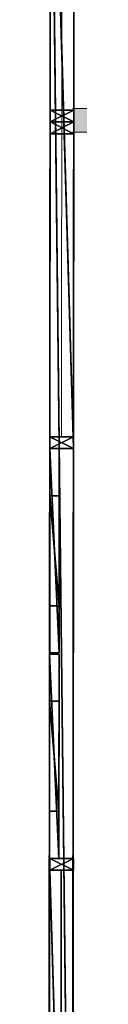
# Model space of a CAD drawing. Header units: inches. Extents: x 15 to 546804, y -66 to 267312.
# Tile 426 of 478: x 450164 to 450293, y 130566 to 134739. Entities that reach past the tile are written whole.
import ezdxf

# ---------------------------------------------------------------- set-up
doc = ezdxf.new("R2010")
doc.units = ezdxf.units.IN
doc.header["$MEASUREMENT"] = 0

msp = doc.modelspace()

# ---------------------------------------------------------------- hatches: boundary and pattern name
at = {"lineweight": 20}
h = msp.add_hatch(color=7, dxfattribs=at)
h.dxf.hatch_style = 1
h.paths.add_polyline_path([(450269.7, 134263.2), (451715.1, 134263.2), (451715.1, 134363.2), (450269.7, 134363.2)])

# ---------------------------------------------------------------- linework, layer by layer
at = {"color": 7}
for p, q in [((450164.3, 127855.7, 3000), (450171.3, 136255.7, 3000)), ((450171.3, 136255.7, 300), (450168.6, 132921.8, 300)), ((450264.3, 127855.6, 3000), (450271.3, 136255.6, 3000)), ((450271.3, 136255.6, 300), (450268.6, 132921.8, 300)), ((450164.4, 127905.7, 2950), (450171.3, 136205.7, 2950)), ((450171.3, 136205.7, 350), (450168.6, 132921.8, 350)), ((450264.4, 127905.6, 2950), (450271.3, 136205.6, 2950)), ((450271.3, 136205.6, 350), (450268.6, 132921.8, 350)), ((450170.5, 134305.8, 350), (450170.5, 134355.8, 350)), ((450170.5, 134355.8, 2944.7), (450270.5, 134355.8, 2944.7)), ((450170.5, 134305.8, 2944.7), (450170.5, 134355.8, 2944.7)), ((450170.5, 134355.8, 350), (450170.5, 134355.8, 2944.7)), ((450170.5, 134355.8, 350), (450270.5, 134355.8, 350)), ((450270.5, 134355.8, 2944.7), (450270.5, 134305.8, 2944.7)), ((450270.5, 134355.8, 350), (450270.5, 134355.8, 2944.7)), ((450270.5, 134355.8, 350), (450270.5, 134305.8, 350)), ((450170.5, 134305.8, 350), (450170.5, 134305.8, 2944.7)), ((450270.5, 134305.8, 350), (450170.5, 134305.8, 350)), ((450270.5, 134305.8, 2944.7), (450170.5, 134305.8, 2944.7)), ((450170.5, 134255.8, 350), (450170.5, 134305.8, 350)), ((450170.5, 134305.8, 2944.7), (450270.5, 134305.8, 2944.7)), ((450170.5, 134255.8, 2944.7), (450170.5, 134305.8, 2944.7)), ((450170.5, 134305.8, 350), (450170.5, 134305.8, 2944.7)), ((450170.5, 134305.8, 350), (450270.5, 134305.8, 350)), ((450270.5, 134305.8, 350), (450270.5, 134305.8, 2944.7)), ((450270.5, 134305.8, 2944.7), (450270.5, 134255.8, 2944.7)), ((450270.5, 134305.8, 350), (450270.5, 134305.8, 2944.7)), ((450270.5, 134305.8, 350), (450270.5, 134255.8, 350)), ((450170.5, 134255.8, 350), (450170.5, 134255.8, 2944.7)), ((450270.5, 134255.8, 350), (450170.5, 134255.8, 350)), ((450270.5, 134255.8, 2944.7), (450170.5, 134255.8, 2944.7)), ((450270.5, 134255.8, 350), (450270.5, 134255.8, 2944.7)), ((450168.6, 132921.8, 350), (450168.6, 132971.8, 350)), ((450168.6, 132971.8, 2944.7), (450268.6, 132971.8, 2944.7)), ((450168.6, 132921.8, 2944.7), (450168.6, 132971.8, 2944.7)), ((450168.6, 132971.8, 350), (450168.6, 132971.8, 2944.7)), ((450168.6, 132971.8, 350), (450268.6, 132971.8, 350)), ((450268.6, 132971.8, 2944.7), (450268.6, 132921.8, 2944.7)), ((450268.6, 132971.8, 350), (450268.6, 132971.8, 2944.7)), ((450268.6, 132971.8, 350), (450268.6, 132921.8, 350)), ((450168.6, 132921.8, 300), (450167.1, 131184.5, 300)), ((450167.8, 132055.7, 2950), (450168.6, 132921.8, 2950)), ((450168.6, 132921.8, 300), (450167.8, 132055.7, 300)), ((450168.6, 132921.8, 350), (450268.6, 132921.8, 350)), ((450168.6, 132921.8, 300), (450268.6, 132921.8, 300)), ((450168.6, 132921.8, 350), (450168.6, 132921.8, 300)), ((450168.6, 132921.8, 2950), (450168.6, 132921.8, 300)), ((450168.6, 132921.8, 300), (450208.6, 132921.7, 300)), ((450168.6, 132921.8, 2950), (450208.6, 132921.7, 2950)), ((450168.6, 132921.8, 350), (450168.6, 132921.8, 2944.7)), ((450268.6, 132921.8, 350), (450168.6, 132921.8, 350)), ((450268.6, 132921.8, 2944.7), (450168.6, 132921.8, 2944.7)), ((450208.6, 132921.7, 300), (450207.8, 132055.7, 300)), ((450207.8, 132055.7, 2950), (450208.6, 132921.7, 2950)), ((450208.6, 132921.7, 2950), (450208.6, 132921.7, 300)), ((450268.6, 132921.8, 350), (450268.6, 132921.8, 300)), ((450268.6, 132921.8, 350), (450268.6, 132921.8, 2944.7)), ((450168.4, 132721.8, 500), (450168, 132255.7, 500)), ((450168, 132255.7, 2750), (450168.4, 132721.8, 2750)), ((450168.4, 132721.8, 2750), (450168.4, 132721.8, 500)), ((450168.4, 132721.8, 500), (450208.4, 132721.7, 500)), ((450168.4, 132721.8, 2750), (450208.4, 132721.7, 2750)), ((450208, 132255.7, 500), (450208.4, 132721.7, 500)), ((450208.4, 132721.7, 2750), (450208, 132255.7, 2750)), ((450208.4, 132721.7, 500), (450208, 132255.7, 500)), ((450208, 132255.7, 2750), (450208.4, 132721.7, 2750)), ((450208.4, 132721.7, 500), (450208.4, 132721.7, 2750)), ((450208.4, 132721.7, 2750), (450208.4, 132721.7, 500)), ((450168, 132255.7, 500), (450168, 132255.7, 2750)), ((450168, 132255.7, 500), (450208, 132255.7, 500)), ((450168, 132255.7, 2750), (450208, 132255.7, 2750)), ((450208, 132255.7, 2750), (450208, 132255.7, 500)), ((450208, 132255.7, 500), (450208, 132255.7, 2750)), ((450167.1, 131184.5, 2950), (450167.8, 132050.5, 2950)), ((450167.8, 132050.5, 300), (450167.1, 131184.5, 300)), ((450167.8, 132055.7, 300), (450167.8, 132055.7, 2950)), ((450167.8, 132055.7, 300), (450207.8, 132055.7, 300)), ((450167.8, 132055.7, 2950), (450207.8, 132055.7, 2950)), ((450167.8, 132050.5, 2950), (450167.8, 132050.5, 300)), ((450167.8, 132050.5, 300), (450207.8, 132050.5, 300)), ((450167.8, 132050.5, 2950), (450207.8, 132050.5, 2950)), ((450207.8, 132050.5, 300), (450207.1, 131184.5, 300)), ((450207.1, 131184.5, 2950), (450207.8, 132050.5, 2950)), ((450207.8, 132055.7, 300), (450207.8, 132055.7, 2950)), ((450207.8, 132050.5, 2950), (450207.8, 132050.5, 300)), ((450167.7, 131850.5, 500), (450167.3, 131384.5, 500)), ((450167.3, 131384.5, 2750), (450167.7, 131850.5, 2750)), ((450167.7, 131850.5, 2750), (450167.7, 131850.5, 500)), ((450167.7, 131850.5, 500), (450207.7, 131850.5, 500)), ((450167.7, 131850.5, 2750), (450207.7, 131850.5, 2750)), ((450207.3, 131384.5, 500), (450207.7, 131850.5, 500)), ((450207.7, 131850.5, 2750), (450207.3, 131384.5, 2750)), ((450207.7, 131850.5, 500), (450207.3, 131384.5, 500)), ((450207.3, 131384.5, 2750), (450207.7, 131850.5, 2750)), ((450207.7, 131850.5, 500), (450207.7, 131850.5, 2750)), ((450207.7, 131850.5, 2750), (450207.7, 131850.5, 500)), ((450167.3, 131384.5, 500), (450167.3, 131384.5, 2750)), ((450167.3, 131384.5, 500), (450207.3, 131384.5, 500)), ((450167.3, 131384.5, 2750), (450207.3, 131384.5, 2750)), ((450207.3, 131384.5, 2750), (450207.3, 131384.5, 500)), ((450207.3, 131384.5, 500), (450207.3, 131384.5, 2750)), ((450167.1, 131184.5, 300), (450164.3, 127855.7, 300)), ((450167.1, 131184.5, 350), (450164.4, 127905.7, 350)), ((450267.1, 131184.5, 350), (450167.1, 131184.5, 350)), ((450267.1, 131184.5, 300), (450167.1, 131184.5, 300)), ((450167.1, 131184.5, 350), (450167.1, 131184.5, 300)), ((450167.1, 131184.5, 300), (450167.1, 131184.5, 2950)), ((450167.1, 131184.5, 300), (450207.1, 131184.5, 300)), ((450167.1, 131184.5, 2950), (450207.1, 131184.5, 2950)), ((450168.6, 131134.5, 350), (450168.6, 131184.5, 350)), ((450168.6, 131184.5, 2944.7), (450268.6, 131184.5, 2944.7)), ((450168.6, 131134.5, 2944.7), (450168.6, 131184.5, 2944.7)), ((450168.6, 131184.5, 350), (450168.6, 131184.5, 2944.7)), ((450168.6, 131184.5, 350), (450268.6, 131184.5, 350)), ((450207.1, 131184.5, 300), (450207.1, 131184.5, 2950)), ((450267.1, 131184.5, 300), (450264.3, 127855.6, 300)), ((450267.1, 131184.5, 350), (450264.4, 127905.6, 350)), ((450267.1, 131184.5, 350), (450267.1, 131184.5, 300)), ((450268.6, 131184.5, 2944.7), (450268.6, 131134.5, 2944.7)), ((450268.6, 131184.5, 350), (450268.6, 131184.5, 2944.7)), ((450268.6, 131184.5, 350), (450268.6, 131134.5, 350)), ((450168.6, 131134.5, 350), (450168.6, 131134.5, 2944.7)), ((450268.6, 131134.5, 350), (450168.6, 131134.5, 350)), ((450268.6, 131134.5, 2944.7), (450168.6, 131134.5, 2944.7)), ((450214.3, 127900.5, 350), (450217.1, 131134.5, 350)), ((450217.1, 131134.5, 2950), (450214.3, 127900.5, 2950)), ((450217.1, 131134.5, 350), (450217.1, 131134.5, 2950)), ((450268.6, 131134.5, 350), (450268.6, 131134.5, 2944.7))]:
    msp.add_line(p, q, dxfattribs=at)
at = {"color": 7, "lineweight": 20}
for p, q in [((450218.6, 132971.8, 350), (450221.3, 136205.7, 350)), ((450221.3, 136205.7, 2950), (450218.6, 132971.8, 2950)), ((451715.1, 134363.2, 300), (450265.1, 134363.2, 300)), ((451715.1, 134363.2, 3500), (450265.1, 134363.2, 3500)), ((450265.1, 134363.2, 300), (450265.1, 134363.2, 3500)), ((451715.1, 134363.2, 300), (450269.7, 134363.2, 300)), ((450269.7, 134363.2, 300), (450269.7, 134263.2, 300)), ((450265.1, 134263.2, 300), (451715.1, 134263.2, 300)), ((450265.1, 134263.2, 3500), (451715.1, 134263.2, 3500)), ((450265.1, 134263.2, 300), (450265.1, 134263.2, 3500)), ((450269.7, 134263.2, 300), (451715.1, 134263.2, 300)), ((450218.6, 132971.8, 2950), (450218.6, 132971.8, 350))]:
    msp.add_line(p, q, dxfattribs=at)
at = {"color": 7, "lineweight": 20, "invisible_edges": 1}
for points in [[(450221.3, 136205.7, 350), (450218.6, 132971.8, 2950), (450218.6, 132971.8, 350)], [(450218.6, 132971.8, 2950), (450221.3, 136205.7, 350), (450221.3, 136205.7, 2950)], [(451715.1, 134363.2, 3500), (450265.1, 134363.2, 300), (450265.1, 134363.2, 3500)], [(450265.1, 134363.2, 300), (451715.1, 134363.2, 3500), (451715.1, 134363.2, 300)], [(451715.1, 134263.2, 300), (450265.1, 134263.2, 3500), (450265.1, 134263.2, 300)], [(450265.1, 134263.2, 3500), (451715.1, 134263.2, 300), (451715.1, 134263.2, 3500)]]:
    msp.add_3dface(points, dxfattribs=at)

# ---------------------------------------------------------------- meshes
at = {"color": 7}
mesh = msp.add_polyface(dxfattribs=at)
corners = [(450164.3, 127855.7, 3000), (450164.4, 127905.7, 2950), (450164.3, 127855.7, 300), (450171.3, 136255.7, 3000), (450171.3, 136205.7, 2950), (450171.3, 136205.7, 350), (450168.6, 132921.8, 350), (450171.3, 136255.7, 300), (450168.6, 132921.8, 300), (450164.4, 127905.7, 350), (450167.1, 131184.5, 300), (450167.1, 131184.5, 350)]
mesh.append_faces([[corners[k] for k in face] for face in [(6, 7, 8), (10, 9, 11)]], dxfattribs={"vtx0": -1, "color": 7})
mesh.append_faces([[corners[k] for k in face] for face in [(0, 1, 2), (1, 3, 4), (4, 3, 5), (7, 5, 3), (2, 9, 10), (9, 2, 1)]], dxfattribs={"vtx0": -1, "vtx1": -1, "color": 7})
mesh.append_faces([[corners[k] for k in face] for face in [(1, 0, 3), (7, 6, 5)]], dxfattribs={"vtx0": -1, "vtx2": -1, "color": 7})
mesh = msp.add_polyface(dxfattribs=at)
corners = [(450264.3, 127855.6, 3000), (450171.3, 136255.7, 3000), (450164.3, 127855.7, 3000), (450271.3, 136255.6, 3000)]
mesh.append_faces([[corners[k] for k in face] for face in [(0, 1, 2), (1, 0, 3)]], dxfattribs={"vtx0": -1, "color": 7})
mesh = msp.add_polyface(dxfattribs=at)
corners = [(450171.3, 136255.7, 300), (450268.6, 132921.8, 300), (450168.6, 132921.8, 300), (450271.3, 136255.6, 300)]
mesh.append_faces([[corners[k] for k in face] for face in [(0, 1, 2), (1, 0, 3)]], dxfattribs={"vtx0": -1, "color": 7})
mesh = msp.add_polyface(dxfattribs=at)
corners = [(450264.3, 127855.6, 300), (450264.4, 127905.6, 350), (450264.3, 127855.6, 3000), (450267.1, 131184.5, 300), (450267.1, 131184.5, 350), (450271.3, 136255.6, 300), (450268.6, 132921.8, 350), (450268.6, 132921.8, 300), (450271.3, 136205.6, 350), (450271.3, 136205.6, 2950), (450264.4, 127905.6, 2950), (450271.3, 136255.6, 3000)]
mesh.append_faces([[corners[k] for k in face] for face in [(1, 3, 4), (5, 6, 7)]], dxfattribs={"vtx0": -1, "color": 7})
mesh.append_faces([[corners[k] for k in face] for face in [(0, 1, 2), (6, 5, 8), (8, 5, 9), (2, 10, 11), (10, 2, 1), (11, 9, 5)]], dxfattribs={"vtx0": -1, "vtx1": -1, "color": 7})
mesh.append_faces([[corners[k] for k in face] for face in [(1, 0, 3), (11, 10, 9)]], dxfattribs={"vtx0": -1, "vtx2": -1, "color": 7})
mesh = msp.add_polyface(dxfattribs=at)
corners = [(450171.3, 136205.7, 2950), (450264.4, 127905.6, 2950), (450164.4, 127905.7, 2950), (450271.3, 136205.6, 2950)]
mesh.append_faces([[corners[k] for k in face] for face in [(0, 1, 2), (1, 0, 3)]], dxfattribs={"vtx0": -1, "color": 7})
mesh = msp.add_polyface(dxfattribs=at)
corners = [(450268.6, 132921.8, 350), (450171.3, 136205.7, 350), (450168.6, 132921.8, 350), (450271.3, 136205.6, 350)]
mesh.append_faces([[corners[k] for k in face] for face in [(0, 1, 2), (1, 0, 3)]], dxfattribs={"vtx0": -1, "color": 7})
mesh = msp.add_polyface(dxfattribs=at)
corners = [(450270.5, 134305.8, 2944.7), (450170.5, 134355.8, 2944.7), (450170.5, 134305.8, 2944.7), (450270.5, 134355.8, 2944.7)]
mesh.append_faces([[corners[k] for k in face] for face in [(0, 1, 2), (1, 0, 3)]], dxfattribs={"vtx0": -1, "color": 7})
mesh = msp.add_polyface(dxfattribs=at)
corners = [(450170.5, 134355.8, 2944.7), (450170.5, 134305.8, 350), (450170.5, 134305.8, 2944.7), (450170.5, 134355.8, 350)]
mesh.append_faces([[corners[k] for k in face] for face in [(0, 1, 2), (1, 0, 3)]], dxfattribs={"vtx0": -1, "color": 7})
mesh = msp.add_polyface(dxfattribs=at)
corners = [(450170.5, 134355.8, 2944.7), (450270.5, 134355.8, 350), (450170.5, 134355.8, 350), (450270.5, 134355.8, 2944.7)]
mesh.append_faces([[corners[k] for k in face] for face in [(0, 1, 2), (1, 0, 3)]], dxfattribs={"vtx0": -1, "color": 7})
mesh = msp.add_polyface(dxfattribs=at)
corners = [(450270.5, 134355.8, 350), (450170.5, 134305.8, 350), (450170.5, 134355.8, 350), (450270.5, 134305.8, 350)]
mesh.append_faces([[corners[k] for k in face] for face in [(0, 1, 2), (1, 0, 3)]], dxfattribs={"vtx0": -1, "color": 7})
mesh = msp.add_polyface(dxfattribs=at)
corners = [(450270.5, 134355.8, 350), (450270.5, 134305.8, 2944.7), (450270.5, 134305.8, 350), (450270.5, 134355.8, 2944.7)]
mesh.append_faces([[corners[k] for k in face] for face in [(0, 1, 2), (1, 0, 3)]], dxfattribs={"vtx0": -1, "color": 7})
mesh = msp.add_polyface(dxfattribs=at)
corners = [(450270.5, 134305.8, 2944.7), (450170.5, 134305.8, 350), (450270.5, 134305.8, 350), (450170.5, 134305.8, 2944.7)]
mesh.append_faces([[corners[k] for k in face] for face in [(0, 1, 2), (1, 0, 3)]], dxfattribs={"vtx0": -1, "color": 7})
mesh = msp.add_polyface(dxfattribs=at)
corners = [(450270.5, 134255.8, 2944.7), (450170.5, 134305.8, 2944.7), (450170.5, 134255.8, 2944.7), (450270.5, 134305.8, 2944.7)]
mesh.append_faces([[corners[k] for k in face] for face in [(0, 1, 2), (1, 0, 3)]], dxfattribs={"vtx0": -1, "color": 7})
mesh = msp.add_polyface(dxfattribs=at)
corners = [(450170.5, 134305.8, 2944.7), (450170.5, 134255.8, 350), (450170.5, 134255.8, 2944.7), (450170.5, 134305.8, 350)]
mesh.append_faces([[corners[k] for k in face] for face in [(0, 1, 2), (1, 0, 3)]], dxfattribs={"vtx0": -1, "color": 7})
mesh = msp.add_polyface(dxfattribs=at)
corners = [(450170.5, 134305.8, 2944.7), (450270.5, 134305.8, 350), (450170.5, 134305.8, 350), (450270.5, 134305.8, 2944.7)]
mesh.append_faces([[corners[k] for k in face] for face in [(0, 1, 2), (1, 0, 3)]], dxfattribs={"vtx0": -1, "color": 7})
mesh = msp.add_polyface(dxfattribs=at)
corners = [(450270.5, 134305.8, 350), (450170.5, 134255.8, 350), (450170.5, 134305.8, 350), (450270.5, 134255.8, 350)]
mesh.append_faces([[corners[k] for k in face] for face in [(0, 1, 2), (1, 0, 3)]], dxfattribs={"vtx0": -1, "color": 7})
mesh = msp.add_polyface(dxfattribs=at)
corners = [(450270.5, 134305.8, 350), (450270.5, 134255.8, 2944.7), (450270.5, 134255.8, 350), (450270.5, 134305.8, 2944.7)]
mesh.append_faces([[corners[k] for k in face] for face in [(0, 1, 2), (1, 0, 3)]], dxfattribs={"vtx0": -1, "color": 7})
mesh = msp.add_polyface(dxfattribs=at)
corners = [(450270.5, 134255.8, 2944.7), (450170.5, 134255.8, 350), (450270.5, 134255.8, 350), (450170.5, 134255.8, 2944.7)]
mesh.append_faces([[corners[k] for k in face] for face in [(0, 1, 2), (1, 0, 3)]], dxfattribs={"vtx0": -1, "color": 7})
mesh = msp.add_polyface(dxfattribs=at)
corners = [(450268.6, 132921.8, 2944.7), (450168.6, 132971.8, 2944.7), (450168.6, 132921.8, 2944.7), (450268.6, 132971.8, 2944.7)]
mesh.append_faces([[corners[k] for k in face] for face in [(0, 1, 2), (1, 0, 3)]], dxfattribs={"vtx0": -1, "color": 7})
mesh = msp.add_polyface(dxfattribs=at)
corners = [(450168.6, 132971.8, 2944.7), (450168.6, 132921.8, 350), (450168.6, 132921.8, 2944.7), (450168.6, 132971.8, 350)]
mesh.append_faces([[corners[k] for k in face] for face in [(0, 1, 2), (1, 0, 3)]], dxfattribs={"vtx0": -1, "color": 7})
mesh = msp.add_polyface(dxfattribs=at)
corners = [(450168.6, 132971.8, 2944.7), (450268.6, 132971.8, 350), (450168.6, 132971.8, 350), (450268.6, 132971.8, 2944.7)]
mesh.append_faces([[corners[k] for k in face] for face in [(0, 1, 2), (1, 0, 3)]], dxfattribs={"vtx0": -1, "color": 7})
mesh = msp.add_polyface(dxfattribs=at)
corners = [(450268.6, 132971.8, 350), (450168.6, 132921.8, 350), (450168.6, 132971.8, 350), (450268.6, 132921.8, 350)]
mesh.append_faces([[corners[k] for k in face] for face in [(0, 1, 2), (1, 0, 3)]], dxfattribs={"vtx0": -1, "color": 7})
mesh = msp.add_polyface(dxfattribs=at)
corners = [(450268.6, 132971.8, 350), (450268.6, 132921.8, 2944.7), (450268.6, 132921.8, 350), (450268.6, 132971.8, 2944.7)]
mesh.append_faces([[corners[k] for k in face] for face in [(0, 1, 2), (1, 0, 3)]], dxfattribs={"vtx0": -1, "color": 7})
mesh = msp.add_polyface(dxfattribs=at)
corners = [(450167.8, 132055.7, 2950), (450168, 132255.7, 2750), (450167.8, 132055.7, 300), (450168.6, 132921.8, 2950), (450168.4, 132721.8, 2750), (450168.4, 132721.8, 500), (450168, 132255.7, 500), (450168.6, 132921.8, 300)]
mesh.append_faces([[corners[k] for k in face] for face in [(0, 1, 2), (1, 3, 4), (4, 3, 5), (2, 6, 7), (6, 2, 1), (7, 5, 3)]], dxfattribs={"vtx0": -1, "vtx1": -1, "color": 7})
mesh.append_faces([[corners[k] for k in face] for face in [(1, 0, 3), (7, 6, 5)]], dxfattribs={"vtx0": -1, "vtx2": -1, "color": 7})
mesh = msp.add_polyface(dxfattribs=at)
corners = [(450168.6, 132921.8, 300), (450207.8, 132055.7, 300), (450167.8, 132055.7, 300), (450208.6, 132921.7, 300)]
mesh.append_faces([[corners[k] for k in face] for face in [(0, 1, 2), (1, 0, 3)]], dxfattribs={"vtx0": -1, "color": 7})
mesh = msp.add_polyface(dxfattribs=at)
corners = [(450207.8, 132055.7, 2950), (450168.6, 132921.8, 2950), (450167.8, 132055.7, 2950), (450208.6, 132921.7, 2950)]
mesh.append_faces([[corners[k] for k in face] for face in [(0, 1, 2), (1, 0, 3)]], dxfattribs={"vtx0": -1, "color": 7})
mesh = msp.add_polyface(dxfattribs=at)
corners = [(450268.6, 132921.8, 350), (450168.6, 132921.8, 300), (450268.6, 132921.8, 300), (450168.6, 132921.8, 350)]
mesh.append_faces([[corners[k] for k in face] for face in [(0, 1, 2), (1, 0, 3)]], dxfattribs={"vtx0": -1, "color": 7})
mesh = msp.add_polyface(dxfattribs=at)
corners = [(450168.6, 132921.8, 300), (450208.6, 132921.7, 2950), (450208.6, 132921.7, 300), (450168.6, 132921.8, 2950)]
mesh.append_faces([[corners[k] for k in face] for face in [(0, 1, 2), (1, 0, 3)]], dxfattribs={"vtx0": -1, "color": 7})
mesh = msp.add_polyface(dxfattribs=at)
corners = [(450268.6, 132921.8, 2944.7), (450168.6, 132921.8, 350), (450268.6, 132921.8, 350), (450168.6, 132921.8, 2944.7)]
mesh.append_faces([[corners[k] for k in face] for face in [(0, 1, 2), (1, 0, 3)]], dxfattribs={"vtx0": -1, "color": 7})
mesh = msp.add_polyface(dxfattribs=at)
corners = [(450207.8, 132055.7, 300), (450208, 132255.7, 500), (450208, 132255.7, 2750), (450208.6, 132921.7, 300), (450208.4, 132721.7, 500), (450208.6, 132921.7, 2950), (450207.8, 132055.7, 2950), (450208.4, 132721.7, 2750)]
mesh.append_faces([[corners[k] for k in face] for face in [(1, 3, 4), (6, 2, 5)]], dxfattribs={"vtx0": -1, "vtx1": -1, "color": 7})
mesh.append_faces([[corners[k] for k in face] for face in [(0, 1, 2), (1, 0, 3), (4, 3, 5), (2, 6, 0), (5, 2, 7), (5, 7, 4)]], dxfattribs={"vtx0": -1, "vtx2": -1, "color": 7})
mesh = msp.add_polyface(dxfattribs=at)
corners = [(450208, 132255.7, 500), (450168.4, 132721.8, 500), (450168, 132255.7, 500), (450208.4, 132721.7, 500)]
mesh.append_faces([[corners[k] for k in face] for face in [(0, 1, 2), (1, 0, 3)]], dxfattribs={"vtx0": -1, "color": 7})
mesh = msp.add_polyface(dxfattribs=at)
corners = [(450168.4, 132721.8, 2750), (450208, 132255.7, 2750), (450168, 132255.7, 2750), (450208.4, 132721.7, 2750)]
mesh.append_faces([[corners[k] for k in face] for face in [(0, 1, 2), (1, 0, 3)]], dxfattribs={"vtx0": -1, "color": 7})
mesh = msp.add_polyface(dxfattribs=at)
corners = [(450208.4, 132721.7, 2750), (450168.4, 132721.8, 500), (450208.4, 132721.7, 500), (450168.4, 132721.8, 2750)]
mesh.append_faces([[corners[k] for k in face] for face in [(0, 1, 2), (1, 0, 3)]], dxfattribs={"vtx0": -1, "color": 7})
mesh = msp.add_polyface(dxfattribs=at)
corners = [(450208.4, 132721.7, 500), (450208, 132255.7, 2750), (450208, 132255.7, 500), (450208.4, 132721.7, 2750)]
mesh.append_faces([[corners[k] for k in face] for face in [(0, 1, 2), (1, 0, 3)]], dxfattribs={"vtx0": -1, "color": 7})
mesh = msp.add_polyface(dxfattribs=at)
corners = [(450168, 132255.7, 500), (450208, 132255.7, 2750), (450208, 132255.7, 500), (450168, 132255.7, 2750)]
mesh.append_faces([[corners[k] for k in face] for face in [(0, 1, 2), (1, 0, 3)]], dxfattribs={"vtx0": -1, "color": 7})
mesh = msp.add_polyface(dxfattribs=at)
corners = [(450167.1, 131184.5, 2950), (450167.3, 131384.5, 2750), (450167.1, 131184.5, 300), (450167.8, 132050.5, 2950), (450167.7, 131850.5, 2750), (450167.7, 131850.5, 500), (450167.3, 131384.5, 500), (450167.8, 132050.5, 300)]
mesh.append_faces([[corners[k] for k in face] for face in [(0, 1, 2), (1, 3, 4), (4, 3, 5), (2, 6, 7), (6, 2, 1), (7, 5, 3)]], dxfattribs={"vtx0": -1, "vtx1": -1, "color": 7})
mesh.append_faces([[corners[k] for k in face] for face in [(1, 0, 3), (7, 6, 5)]], dxfattribs={"vtx0": -1, "vtx2": -1, "color": 7})
mesh = msp.add_polyface(dxfattribs=at)
corners = [(450167.8, 132050.5, 300), (450207.1, 131184.5, 300), (450167.1, 131184.5, 300), (450207.8, 132050.5, 300)]
mesh.append_faces([[corners[k] for k in face] for face in [(0, 1, 2), (1, 0, 3)]], dxfattribs={"vtx0": -1, "color": 7})
mesh = msp.add_polyface(dxfattribs=at)
corners = [(450207.1, 131184.5, 2950), (450167.8, 132050.5, 2950), (450167.1, 131184.5, 2950), (450207.8, 132050.5, 2950)]
mesh.append_faces([[corners[k] for k in face] for face in [(0, 1, 2), (1, 0, 3)]], dxfattribs={"vtx0": -1, "color": 7})
mesh = msp.add_polyface(dxfattribs=at)
corners = [(450207.8, 132055.7, 2950), (450167.8, 132055.7, 300), (450207.8, 132055.7, 300), (450167.8, 132055.7, 2950)]
mesh.append_faces([[corners[k] for k in face] for face in [(0, 1, 2), (1, 0, 3)]], dxfattribs={"vtx0": -1, "color": 7})
mesh = msp.add_polyface(dxfattribs=at)
corners = [(450167.8, 132050.5, 300), (450207.8, 132050.5, 2950), (450207.8, 132050.5, 300), (450167.8, 132050.5, 2950)]
mesh.append_faces([[corners[k] for k in face] for face in [(0, 1, 2), (1, 0, 3)]], dxfattribs={"vtx0": -1, "color": 7})
mesh = msp.add_polyface(dxfattribs=at)
corners = [(450207.1, 131184.5, 300), (450207.3, 131384.5, 500), (450207.3, 131384.5, 2750), (450207.8, 132050.5, 300), (450207.7, 131850.5, 500), (450207.8, 132050.5, 2950), (450207.1, 131184.5, 2950), (450207.7, 131850.5, 2750)]
mesh.append_faces([[corners[k] for k in face] for face in [(1, 3, 4), (6, 2, 5)]], dxfattribs={"vtx0": -1, "vtx1": -1, "color": 7})
mesh.append_faces([[corners[k] for k in face] for face in [(0, 1, 2), (1, 0, 3), (4, 3, 5), (2, 6, 0), (5, 2, 7), (5, 7, 4)]], dxfattribs={"vtx0": -1, "vtx2": -1, "color": 7})
mesh = msp.add_polyface(dxfattribs=at)
corners = [(450207.3, 131384.5, 500), (450167.7, 131850.5, 500), (450167.3, 131384.5, 500), (450207.7, 131850.5, 500)]
mesh.append_faces([[corners[k] for k in face] for face in [(0, 1, 2), (1, 0, 3)]], dxfattribs={"vtx0": -1, "color": 7})
mesh = msp.add_polyface(dxfattribs=at)
corners = [(450167.7, 131850.5, 2750), (450207.3, 131384.5, 2750), (450167.3, 131384.5, 2750), (450207.7, 131850.5, 2750)]
mesh.append_faces([[corners[k] for k in face] for face in [(0, 1, 2), (1, 0, 3)]], dxfattribs={"vtx0": -1, "color": 7})
mesh = msp.add_polyface(dxfattribs=at)
corners = [(450207.7, 131850.5, 2750), (450167.7, 131850.5, 500), (450207.7, 131850.5, 500), (450167.7, 131850.5, 2750)]
mesh.append_faces([[corners[k] for k in face] for face in [(0, 1, 2), (1, 0, 3)]], dxfattribs={"vtx0": -1, "color": 7})
mesh = msp.add_polyface(dxfattribs=at)
corners = [(450207.7, 131850.5, 500), (450207.3, 131384.5, 2750), (450207.3, 131384.5, 500), (450207.7, 131850.5, 2750)]
mesh.append_faces([[corners[k] for k in face] for face in [(0, 1, 2), (1, 0, 3)]], dxfattribs={"vtx0": -1, "color": 7})
mesh = msp.add_polyface(dxfattribs=at)
corners = [(450167.3, 131384.5, 500), (450207.3, 131384.5, 2750), (450207.3, 131384.5, 500), (450167.3, 131384.5, 2750)]
mesh.append_faces([[corners[k] for k in face] for face in [(0, 1, 2), (1, 0, 3)]], dxfattribs={"vtx0": -1, "color": 7})
mesh = msp.add_polyface(dxfattribs=at)
corners = [(450167.1, 131184.5, 300), (450264.3, 127855.6, 300), (450164.3, 127855.7, 300), (450267.1, 131184.5, 300)]
mesh.append_faces([[corners[k] for k in face] for face in [(0, 1, 2), (1, 0, 3)]], dxfattribs={"vtx0": -1, "color": 7})
mesh = msp.add_polyface(dxfattribs=at)
corners = [(450264.4, 127905.6, 350), (450167.1, 131184.5, 350), (450164.4, 127905.7, 350), (450267.1, 131184.5, 350)]
mesh.append_faces([[corners[k] for k in face] for face in [(0, 1, 2), (1, 0, 3)]], dxfattribs={"vtx0": -1, "color": 7})
mesh = msp.add_polyface(dxfattribs=at)
corners = [(450167.1, 131184.5, 300), (450267.1, 131184.5, 350), (450267.1, 131184.5, 300), (450167.1, 131184.5, 350)]
mesh.append_faces([[corners[k] for k in face] for face in [(0, 1, 2), (1, 0, 3)]], dxfattribs={"vtx0": -1, "color": 7})
mesh = msp.add_polyface(dxfattribs=at)
corners = [(450207.1, 131184.5, 2950), (450167.1, 131184.5, 300), (450207.1, 131184.5, 300), (450167.1, 131184.5, 2950)]
mesh.append_faces([[corners[k] for k in face] for face in [(0, 1, 2), (1, 0, 3)]], dxfattribs={"vtx0": -1, "color": 7})
mesh = msp.add_polyface(dxfattribs=at)
corners = [(450268.6, 131134.5, 2944.7), (450168.6, 131184.5, 2944.7), (450168.6, 131134.5, 2944.7), (450268.6, 131184.5, 2944.7)]
mesh.append_faces([[corners[k] for k in face] for face in [(0, 1, 2), (1, 0, 3)]], dxfattribs={"vtx0": -1, "color": 7})
mesh = msp.add_polyface(dxfattribs=at)
corners = [(450168.6, 131184.5, 2944.7), (450168.6, 131134.5, 350), (450168.6, 131134.5, 2944.7), (450168.6, 131184.5, 350)]
mesh.append_faces([[corners[k] for k in face] for face in [(0, 1, 2), (1, 0, 3)]], dxfattribs={"vtx0": -1, "color": 7})
mesh = msp.add_polyface(dxfattribs=at)
corners = [(450168.6, 131184.5, 2944.7), (450268.6, 131184.5, 350), (450168.6, 131184.5, 350), (450268.6, 131184.5, 2944.7)]
mesh.append_faces([[corners[k] for k in face] for face in [(0, 1, 2), (1, 0, 3)]], dxfattribs={"vtx0": -1, "color": 7})
mesh = msp.add_polyface(dxfattribs=at)
corners = [(450268.6, 131184.5, 350), (450168.6, 131134.5, 350), (450168.6, 131184.5, 350), (450268.6, 131134.5, 350)]
mesh.append_faces([[corners[k] for k in face] for face in [(0, 1, 2), (1, 0, 3)]], dxfattribs={"vtx0": -1, "color": 7})
mesh = msp.add_polyface(dxfattribs=at)
corners = [(450268.6, 131184.5, 350), (450268.6, 131134.5, 2944.7), (450268.6, 131134.5, 350), (450268.6, 131184.5, 2944.7)]
mesh.append_faces([[corners[k] for k in face] for face in [(0, 1, 2), (1, 0, 3)]], dxfattribs={"vtx0": -1, "color": 7})
mesh = msp.add_polyface(dxfattribs=at)
corners = [(450268.6, 131134.5, 2944.7), (450168.6, 131134.5, 350), (450268.6, 131134.5, 350), (450168.6, 131134.5, 2944.7)]
mesh.append_faces([[corners[k] for k in face] for face in [(0, 1, 2), (1, 0, 3)]], dxfattribs={"vtx0": -1, "color": 7})
mesh = msp.add_polyface(dxfattribs=at)
corners = [(450217.1, 131134.5, 350), (450214.3, 127900.5, 2950), (450214.3, 127900.5, 350), (450217.1, 131134.5, 2950)]
mesh.append_faces([[corners[k] for k in face] for face in [(0, 1, 2), (1, 0, 3)]], dxfattribs={"vtx0": -1, "color": 7})

doc.saveas('drawing.dxf')
